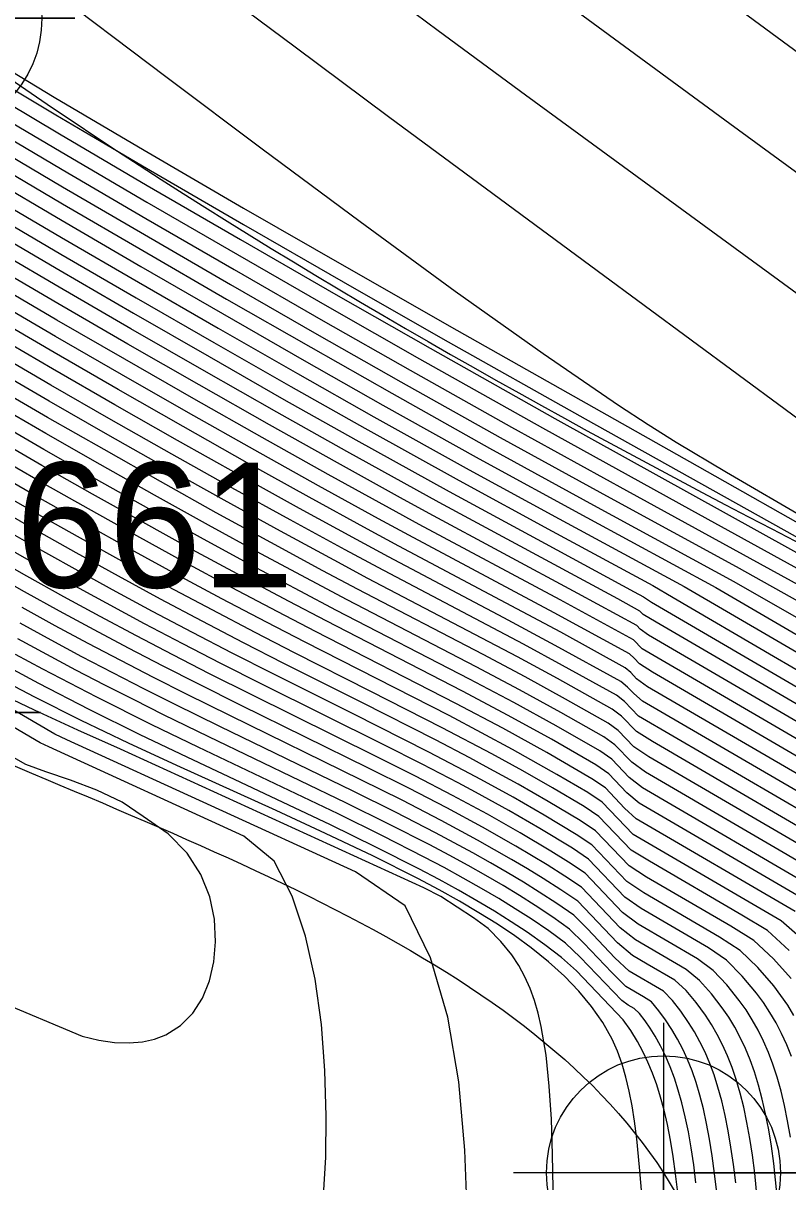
# Model space of a CAD drawing. Extents: x 2602990 to 2605851, y 618069 to 619180.
# Drawn here: x 2604262.59 to 2604277.9, y 618231.03 to 618254.23 of the extents above; entities that cross this region are included whole.
import ezdxf

# ---------------------------------------------------------------- set-up
doc = ezdxf.new("R2010")
doc.units = 0
for name, color, linetype in [('DTM Contours Major', 7, 'Continuous'), ('DTM Contours Minor', 7, 'Continuous'), ('Exist DTM Breakline', 7, 'Continuous'), ('Exist DTM Breakline Cogo Number', 7, 'Continuous'), ('Exist DTM Breakline Cogo Point CELL', 7, 'Continuous'), ('Exist DTM Breakline Underwater', 7, 'Continuous'), ('Exist DTM Breakline Underwater Cogo Point CELL', 7, 'Continuous')]:
    doc.layers.add(name, color=color, linetype=linetype)

# ---------------------------------------------------------------- blocks, each defined once
blk = doc.blocks.new('EXIST DTM BREAKLINE COGO POINT')
at = {"layer": 'Exist DTM Breakline Cogo Point CELL'}
blk.add_lwpolyline([(0, 0.06), (0, -0.06), (0, 0), (0.06, 0), (-0.06, 0)], dxfattribs=at)
blk.add_circle((0, 0), 0.04688, dxfattribs=at)
blk = doc.blocks.new('EXIST DTM BREAKLINE UNDERWATER COGO POINT')
at = {"layer": 'Exist DTM Breakline Underwater Cogo Point CELL'}
blk.add_lwpolyline([(0, 0.06), (0, -0.06), (0, 0), (0.06, 0), (-0.06, 0)], dxfattribs=at)
blk.add_circle((0, 0), 0.04688, dxfattribs=at)

msp = doc.modelspace()

# ---------------------------------------------------------------- linework, layer by layer
at = {"layer": 'DTM Contours Major'}
for points in [[(2604260.179, 618257.149), (2604262.948, 618255.05), (2604265.474, 618253.136), (2604267.38, 618251.707), (2604269.337, 618250.256), (2604271.244, 618248.864), (2604273.003, 618247.611), (2604274.514, 618246.577), (2604275.105, 618246.192), (2604275.666, 618245.84), (2604276.671, 618245.236), (2604278.318, 618244.274), (2604282.185, 618242.038), (2604284.181, 618240.871), (2604286.055, 618239.75), (2604287.822, 618238.647)], [(2604261.408, 618250.743), (2604263.349, 618249.604), (2604264.857, 618248.728), (2604266.409, 618247.835), (2604267.953, 618246.953), (2604269.436, 618246.116), (2604271.32, 618245.068), (2604273.182, 618244.056), (2604275.198, 618242.967), (2604275.603, 618242.728), (2604277.616, 618241.557), (2604282.02, 618238.992)], [(2604279.161, 618237.183), (2604275.12, 618239.538), (2604274.821, 618239.739), (2604274.507, 618240.067), (2604274.304, 618240.216), (2604273.453, 618240.695), (2604272.645, 618241.138), (2604271.801, 618241.586), (2604269.288, 618242.898), (2604268.593, 618243.266), (2604267.549, 618243.83), (2604266.46, 618244.427), (2604265.343, 618245.05), (2604264.213, 618245.689), (2604263.083, 618246.335), (2604261.199, 618247.429)], [(2604277.952, 618231.928), (2604277.897, 618232.251), (2604277.835, 618232.557), (2604277.765, 618232.848), (2604277.688, 618233.124), (2604277.602, 618233.386), (2604277.512, 618233.624), (2604277.413, 618233.851), (2604277.306, 618234.068), (2604277.19, 618234.274), (2604277.064, 618234.473), (2604276.93, 618234.663), (2604276.68, 618234.973), (2604276.405, 618235.265), (2604276.092, 618235.497), (2604274.906, 618236.188), (2604274.591, 618236.425), (2604273.842, 618237.21), (2604273.512, 618237.431), (2604273.16, 618237.65), (2604272.543, 618238.017), (2604271.888, 618238.389), (2604271.187, 618238.767), (2604270.445, 618239.152), (2604269.662, 618239.546), (2604267.17, 618240.779), (2604266.323, 618241.204), (2604265.593, 618241.578), (2604264.866, 618241.959), (2604264.138, 618242.347), (2604263.407, 618242.745), (2604262.669, 618243.155), (2604261.472, 618243.833)], [(2604268.605, 618230.758), (2604268.653, 618231.527), (2604268.661, 618232.349), (2604268.635, 618233.26), (2604268.565, 618234.183), (2604268.44, 618235.089), (2604268.249, 618235.953), (2604267.979, 618236.748), (2604267.621, 618237.448), (2604267.014, 618237.953), (2604263.107, 618239.74), (2604262.932, 618239.823), (2604262.056, 618240.331)]]:
    msp.add_lwpolyline(points, dxfattribs=at)
at = {"layer": 'DTM Contours Minor'}
for points in [[(2604239.006, 618273.997), (2604240.282, 618273.187), (2604242.59, 618271.696), (2604247.877, 618268.266), (2604249.849, 618266.968), (2604251.856, 618265.626), (2604252.829, 618264.967), (2604254.212, 618264.017), (2604255.491, 618263.124), (2604257.33, 618261.816), (2604258.828, 618260.729), (2604260.288, 618259.646), (2604261.804, 618258.495), (2604264.389, 618256.504), (2604266.351, 618255.015), (2604268.041, 618253.749), (2604269.908, 618252.36), (2604274.081, 618249.275), (2604278.788, 618245.807), (2604281.219, 618244.021), (2604283.52, 618242.338), (2604285.581, 618240.843), (2604287.292, 618239.619)], [(2604262.478, 618265.805), (2604263.543, 618264.991), (2604264.556, 618264.192), (2604265.578, 618263.358), (2604268.161, 618261.191), (2604268.8, 618260.665), (2604269.481, 618260.115), (2604270.568, 618259.259), (2604271.743, 618258.357), (2604272.995, 618257.412), (2604274.314, 618256.429), (2604277.108, 618254.371), (2604280.337, 618251.996), (2604281.951, 618250.795), (2604283.53, 618249.598), (2604285.051, 618248.419), (2604286.487, 618247.266)], [(2604261.582, 618263.865), (2604262.75, 618262.974), (2604263.516, 618262.373), (2604264.709, 618261.415), (2604266.749, 618259.748), (2604267.334, 618259.277), (2604267.958, 618258.782), (2604269.172, 618257.84), (2604270.508, 618256.825), (2604271.949, 618255.746), (2604273.479, 618254.612), (2604276.743, 618252.218), (2604280.507, 618249.463), (2604282.356, 618248.097), (2604284.127, 618246.772), (2604285.776, 618245.51), (2604287.262, 618244.337)], [(2604262.591, 618260.478), (2604263.94, 618259.414), (2604265.348, 618258.297), (2604266.426, 618257.454), (2604267.768, 618256.427), (2604269.267, 618255.299), (2604270.902, 618254.082), (2604272.65, 618252.792), (2604276.401, 618250.046), (2604280.719, 618246.893), (2604282.801, 618245.365), (2604284.743, 618243.926), (2604286.479, 618242.619)], [(2604261.471, 618253.799), (2604263.212, 618252.745), (2604265.017, 618251.68), (2604267.007, 618250.524), (2604269.115, 618249.314), (2604271.277, 618248.082), (2604276.087, 618245.365), (2604278.658, 618243.913), (2604280.779, 618242.7), (2604282.815, 618241.512), (2604284.681, 618240.386), (2604286.293, 618239.357)], [(2604261.604, 618253.374), (2604263.245, 618252.393), (2604265.065, 618251.323), (2604267.005, 618250.196), (2604269.002, 618249.047), (2604270.997, 618247.91), (2604273.846, 618246.303), (2604278.726, 618243.573), (2604280.709, 618242.447), (2604282.643, 618241.32), (2604284.432, 618240.23), (2604285.982, 618239.219), (2604287.196, 618238.326)], [(2604261.739, 618252.948), (2604263.321, 618252.008), (2604265.078, 618250.977), (2604266.946, 618249.893), (2604268.856, 618248.795), (2604270.744, 618247.719), (2604273.238, 618246.315), (2604278.691, 618243.288), (2604280.572, 618242.225), (2604282.425, 618241.145), (2604284.151, 618240.087), (2604285.652, 618239.09), (2604286.829, 618238.194)], [(2604261.655, 618252.654), (2604263.355, 618251.647), (2604265.069, 618250.644), (2604266.882, 618249.593), (2604268.725, 618248.533), (2604270.531, 618247.505), (2604272.988, 618246.125), (2604275.975, 618244.476), (2604278.614, 618243.021), (2604280.408, 618242.011), (2604282.187, 618240.974), (2604283.854, 618239.946), (2604285.31, 618238.965), (2604286.458, 618238.068)], [(2604261.502, 618252.402), (2604263.372, 618251.296), (2604265.049, 618250.316), (2604266.815, 618249.294), (2604268.6, 618248.268), (2604270.338, 618247.28), (2604272.369, 618246.139), (2604274.669, 618244.87), (2604278.518, 618242.761), (2604280.127, 618241.83), (2604281.876, 618240.812), (2604283.55, 618239.803), (2604284.963, 618238.84), (2604286.084, 618237.946)], [(2604261.881, 618251.834), (2604263.379, 618250.952), (2604265.022, 618249.993), (2604266.743, 618248.997), (2604268.476, 618248.003), (2604270.154, 618247.049), (2604272.144, 618245.933), (2604274.346, 618244.723), (2604276.866, 618243.35), (2604278.318, 618242.537), (2604281.58, 618240.636), (2604283.244, 618239.656), (2604284.614, 618238.713), (2604285.709, 618237.825), (2604285.941, 618237.603), (2604286.138, 618237.461)], [(2604261.685, 618251.608), (2604263.379, 618250.611), (2604264.988, 618249.673), (2604266.666, 618248.703), (2604268.35, 618247.738), (2604269.974, 618246.816), (2604271.93, 618245.721), (2604274.013, 618244.579), (2604276.823, 618243.052), (2604278.117, 618242.308), (2604282.933, 618239.5), (2604284.264, 618238.583), (2604285.331, 618237.705), (2604285.578, 618237.465), (2604285.807, 618237.304), (2604286.11, 618237.128)], [(2604261.918, 618251.128), (2604263.373, 618250.273), (2604264.949, 618249.356), (2604266.585, 618248.411), (2604268.221, 618247.475), (2604269.795, 618246.582), (2604271.724, 618245.505), (2604273.879, 618244.328), (2604276.458, 618242.926), (2604282.623, 618239.335), (2604283.916, 618238.45), (2604284.954, 618237.585), (2604285.214, 618237.328), (2604285.485, 618237.145), (2604285.791, 618236.965), (2604285.886, 618236.867), (2604285.959, 618236.689), (2604285.991, 618236.59), (2604286.027, 618236.354), (2604286.045, 618236.21), (2604286.089, 618236.073)], [(2604261.93, 618250.778), (2604263.363, 618249.937), (2604264.905, 618249.041), (2604266.499, 618248.122), (2604268.088, 618247.213), (2604269.616, 618246.348), (2604271.521, 618245.287), (2604273.324, 618244.304), (2604275.824, 618242.948), (2604282.318, 618239.164)], [(2604261.114, 618250.573), (2604263.333, 618249.272), (2604264.805, 618248.418), (2604266.315, 618247.55), (2604267.814, 618246.695), (2604269.254, 618245.883), (2604271.12, 618244.849), (2604273.042, 618243.808), (2604274.827, 618242.845), (2604275.009, 618242.741), (2604275.172, 618242.634), (2604281.724, 618238.815)], [(2604281.433, 618238.639), (2604275.265, 618242.232), (2604275.003, 618242.39), (2604274.941, 618242.455), (2604274.496, 618242.701), (2604270.921, 618244.63), (2604269.07, 618245.652), (2604267.672, 618246.439), (2604266.217, 618247.267), (2604264.749, 618248.109), (2604263.313, 618248.941), (2604261.077, 618250.252)], [(2604281.143, 618238.458), (2604275.115, 618241.972), (2604274.946, 618242.097), (2604274.876, 618242.168), (2604273.697, 618242.811), (2604270.72, 618244.411), (2604270.147, 618244.724), (2604268.885, 618245.422), (2604267.528, 618246.184), (2604266.116, 618246.985), (2604264.69, 618247.802), (2604263.291, 618248.611), (2604261.041, 618249.929)], [(2604280.856, 618238.279), (2604274.985, 618241.701), (2604274.809, 618241.882), (2604273.345, 618242.679), (2604270.519, 618244.193), (2604269.928, 618244.514), (2604268.698, 618245.192), (2604267.381, 618245.93), (2604266.012, 618246.705), (2604264.629, 618247.497), (2604263.267, 618248.283), (2604261.006, 618249.606)], [(2604280.571, 618238.098), (2604275.19, 618241.233), (2604274.93, 618241.403), (2604274.823, 618241.515), (2604274.734, 618241.6), (2604273.226, 618242.422), (2604270.317, 618243.975), (2604269.708, 618244.305), (2604268.509, 618244.964), (2604267.231, 618245.677), (2604265.906, 618246.427), (2604264.565, 618247.193), (2604263.241, 618247.956), (2604261.299, 618249.09)], [(2604280.287, 618237.915), (2604275.089, 618240.944), (2604274.874, 618241.104), (2604274.759, 618241.225), (2604274.646, 618241.324), (2604273.356, 618242.032), (2604271.825, 618242.849), (2604270.113, 618243.759), (2604269.486, 618244.097), (2604268.32, 618244.736), (2604267.08, 618245.426), (2604265.797, 618246.149), (2604264.498, 618246.89), (2604263.213, 618247.63), (2604261.278, 618248.758)], [(2604280.004, 618237.736), (2604274.993, 618240.652), (2604274.819, 618240.806), (2604274.694, 618240.936), (2604274.558, 618241.048), (2604273.245, 618241.771), (2604272.213, 618242.324), (2604269.909, 618243.542), (2604269.264, 618243.888), (2604268.128, 618244.509), (2604266.927, 618245.175), (2604265.686, 618245.873), (2604264.43, 618246.588), (2604263.183, 618247.305), (2604261.258, 618248.426)], [(2604279.722, 618237.549), (2604274.914, 618240.354), (2604274.634, 618240.645), (2604274.472, 618240.771), (2604273.392, 618241.371), (2604272.611, 618241.793), (2604269.703, 618243.327), (2604269.042, 618243.681), (2604267.936, 618244.282), (2604266.773, 618244.925), (2604265.573, 618245.598), (2604264.359, 618246.287), (2604263.151, 618246.98), (2604261.238, 618248.094)], [(2604279.441, 618237.367), (2604275.191, 618239.844), (2604274.869, 618240.046), (2604274.572, 618240.355), (2604274.387, 618240.494), (2604273.289, 618241.107), (2604272.489, 618241.539), (2604269.496, 618243.112), (2604268.818, 618243.473), (2604267.743, 618244.056), (2604266.617, 618244.676), (2604265.459, 618245.324), (2604264.287, 618245.988), (2604263.118, 618246.657), (2604261.218, 618247.762)], [(2604278.881, 618236.997), (2604275.05, 618239.231), (2604274.775, 618239.432), (2604274.441, 618239.779), (2604274.221, 618239.938), (2604273.358, 618240.427), (2604272.531, 618240.881), (2604271.664, 618241.341), (2604269.079, 618242.684), (2604268.368, 618243.06), (2604267.354, 618243.604), (2604266.303, 618244.179), (2604265.226, 618244.778), (2604264.137, 618245.391), (2604263.047, 618246.013), (2604261.18, 618247.096)], [(2604278.603, 618236.813), (2604274.989, 618238.92), (2604274.726, 618239.125), (2604274.379, 618239.49), (2604274.14, 618239.66), (2604273.263, 618240.159), (2604272.418, 618240.624), (2604271.527, 618241.096), (2604268.869, 618242.471), (2604268.142, 618242.853), (2604267.159, 618243.379), (2604266.144, 618243.932), (2604265.108, 618244.506), (2604264.06, 618245.094), (2604263.01, 618245.692), (2604261.161, 618246.763)], [(2604278.324, 618236.627), (2604274.923, 618238.609), (2604274.68, 618238.819), (2604274.315, 618239.202), (2604274.059, 618239.381), (2604273.17, 618239.891), (2604272.306, 618240.367), (2604271.391, 618240.852), (2604268.659, 618242.259), (2604267.916, 618242.647), (2604266.963, 618243.154), (2604265.985, 618243.684), (2604264.989, 618244.234), (2604263.982, 618244.798), (2604262.971, 618245.372), (2604261.553, 618246.191)], [(2604278.047, 618236.443), (2604274.865, 618238.296), (2604274.634, 618238.513), (2604274.248, 618238.916), (2604273.979, 618239.102), (2604273.077, 618239.623), (2604272.195, 618240.111), (2604271.255, 618240.608), (2604268.447, 618242.046), (2604267.689, 618242.44), (2604266.767, 618242.929), (2604265.825, 618243.438), (2604264.869, 618243.963), (2604263.902, 618244.503), (2604262.931, 618245.053), (2604261.542, 618245.853)], [(2604278.248, 618235.834), (2604277.77, 618236.256), (2604274.808, 618237.982), (2604274.181, 618238.629), (2604273.9, 618238.823), (2604273.276, 618239.189), (2604272.391, 618239.687), (2604271.769, 618240.023), (2604271.119, 618240.364), (2604268.236, 618241.834), (2604267.462, 618242.234), (2604266.571, 618242.704), (2604265.666, 618243.191), (2604264.748, 618243.693), (2604263.822, 618244.208), (2604262.889, 618244.735), (2604261.531, 618245.516)], [(2604277.93, 618235.664), (2604277.495, 618236.064), (2604276.977, 618236.372), (2604275.129, 618237.448), (2604274.762, 618237.668), (2604274.116, 618238.343), (2604273.822, 618238.544), (2604273.191, 618238.918), (2604272.596, 618239.257), (2604271.974, 618239.598), (2604270.983, 618240.121), (2604269.551, 618240.85), (2604268.023, 618241.623), (2604267.235, 618242.028), (2604266.375, 618242.479), (2604265.506, 618242.944), (2604264.627, 618243.423), (2604263.74, 618243.915), (2604262.847, 618244.417), (2604261.519, 618245.179)], [(2604277.969, 618235.099), (2604277.615, 618235.493), (2604277.221, 618235.866), (2604276.757, 618236.152), (2604275.074, 618237.133), (2604274.722, 618237.355), (2604274.05, 618238.058), (2604273.744, 618238.265), (2604273.106, 618238.646), (2604272.501, 618238.992), (2604271.865, 618239.342), (2604271.534, 618239.52), (2604270.848, 618239.878), (2604269.376, 618240.624), (2604267.81, 618241.411), (2604267.007, 618241.822), (2604266.179, 618242.254), (2604265.345, 618242.698), (2604264.505, 618243.154), (2604263.658, 618243.621), (2604262.804, 618244.101), (2604261.508, 618244.842)], [(2604278.024, 618234.36), (2604277.899, 618234.566), (2604277.764, 618234.764), (2604277.62, 618234.955), (2604277.301, 618235.321), (2604276.948, 618235.666), (2604276.536, 618235.933), (2604275.018, 618236.818), (2604274.68, 618237.044), (2604273.98, 618237.775), (2604273.667, 618237.987), (2604273.022, 618238.375), (2604272.406, 618238.729), (2604271.757, 618239.087), (2604271.418, 618239.268), (2604270.713, 618239.635), (2604269.2, 618240.398), (2604267.597, 618241.2), (2604266.779, 618241.616), (2604265.984, 618242.029), (2604265.185, 618242.451), (2604264.383, 618242.885), (2604263.575, 618243.329), (2604262.759, 618243.785), (2604261.496, 618244.505)], [(2604277.972, 618233.539), (2604277.878, 618233.775), (2604277.775, 618233.999), (2604277.664, 618234.214), (2604277.543, 618234.421), (2604277.413, 618234.619), (2604277.274, 618234.809), (2604276.989, 618235.147), (2604276.676, 618235.466), (2604276.315, 618235.714), (2604274.963, 618236.503), (2604274.637, 618236.733), (2604273.91, 618237.491), (2604273.589, 618237.708), (2604272.939, 618238.104), (2604272.313, 618238.465), (2604271.65, 618238.831), (2604271.302, 618239.017), (2604270.578, 618239.393), (2604269.817, 618239.779), (2604267.384, 618240.989), (2604266.551, 618241.41), (2604265.788, 618241.804), (2604265.025, 618242.205), (2604264.261, 618242.616), (2604263.491, 618243.037), (2604262.714, 618243.469), (2604261.484, 618244.169)], [(2604277.72, 618230.415), (2604277.619, 618231.397), (2604277.571, 618231.746), (2604277.518, 618232.076), (2604277.457, 618232.39), (2604277.39, 618232.686), (2604277.316, 618232.967), (2604277.234, 618233.233), (2604277.147, 618233.474), (2604277.052, 618233.703), (2604276.949, 618233.92), (2604276.838, 618234.128), (2604276.718, 618234.326), (2604276.589, 618234.516), (2604276.371, 618234.797), (2604276.134, 618235.064), (2604275.868, 618235.281), (2604274.849, 618235.876), (2604274.545, 618236.119), (2604273.768, 618236.929), (2604273.434, 618237.154), (2604273.081, 618237.376), (2604272.457, 618237.751), (2604271.789, 618238.131), (2604271.073, 618238.517), (2604270.312, 618238.911), (2604269.508, 618239.313), (2604266.956, 618240.568), (2604266.095, 618240.998), (2604265.398, 618241.353), (2604264.706, 618241.713), (2604264.016, 618242.079), (2604263.323, 618242.454), (2604262.623, 618242.84), (2604261.459, 618243.497)], [(2604277.336, 618230.196), (2604277.238, 618231.206), (2604277.191, 618231.564), (2604277.139, 618231.902), (2604277.081, 618232.222), (2604277.017, 618232.524), (2604276.946, 618232.809), (2604276.867, 618233.079), (2604276.784, 618233.323), (2604276.693, 618233.553), (2604276.595, 618233.773), (2604276.489, 618233.981), (2604276.374, 618234.179), (2604276.251, 618234.369), (2604276.065, 618234.622), (2604275.863, 618234.862), (2604275.641, 618235.067), (2604275.087, 618235.389), (2604274.789, 618235.563), (2604274.494, 618235.816), (2604273.696, 618236.651), (2604273.356, 618236.877), (2604273.002, 618237.104), (2604272.692, 618237.295), (2604272.371, 618237.486), (2604271.692, 618237.873), (2604270.96, 618238.268), (2604270.179, 618238.67), (2604269.355, 618239.082), (2604266.742, 618240.358), (2604265.866, 618240.792), (2604265.203, 618241.128), (2604264.547, 618241.467), (2604263.894, 618241.811), (2604263.238, 618242.164), (2604262.577, 618242.527)], [(2604276.857, 618231.014), (2604276.812, 618231.38), (2604276.762, 618231.726), (2604276.706, 618232.053), (2604276.645, 618232.361), (2604276.577, 618232.651), (2604276.502, 618232.924), (2604276.423, 618233.171), (2604276.337, 618233.404), (2604276.243, 618233.625), (2604276.142, 618233.834), (2604276.033, 618234.034), (2604275.915, 618234.224), (2604275.759, 618234.447), (2604275.591, 618234.659), (2604275.41, 618234.852), (2604274.726, 618235.252), (2604274.44, 618235.516), (2604273.889, 618236.094), (2604273.615, 618236.372), (2604273.277, 618236.602), (2604272.922, 618236.833), (2604272.61, 618237.028), (2604272.285, 618237.223), (2604271.947, 618237.42), (2604271.595, 618237.618), (2604270.847, 618238.021), (2604270.048, 618238.431), (2604269.203, 618238.851), (2604266.528, 618240.148), (2604265.637, 618240.587), (2604265.009, 618240.903), (2604264.389, 618241.221), (2604263.772, 618241.544), (2604263.154, 618241.874), (2604262.531, 618242.214)], [(2604276.478, 618230.821), (2604276.435, 618231.196), (2604276.387, 618231.55), (2604276.334, 618231.883), (2604276.276, 618232.197), (2604276.211, 618232.492), (2604276.139, 618232.769), (2604276.064, 618233.02), (2604275.983, 618233.255), (2604275.893, 618233.478), (2604275.797, 618233.69), (2604275.692, 618233.891), (2604275.58, 618234.082), (2604275.454, 618234.273), (2604275.318, 618234.457), (2604275.174, 618234.635), (2604275.015, 618234.735), (2604274.659, 618234.944), (2604274.38, 618235.224), (2604273.819, 618235.811), (2604273.533, 618236.092), (2604273.197, 618236.328), (2604272.842, 618236.564), (2604272.528, 618236.762), (2604272.2, 618236.961), (2604271.857, 618237.162), (2604271.499, 618237.364), (2604271.125, 618237.569), (2604270.735, 618237.776), (2604269.917, 618238.194), (2604269.051, 618238.622), (2604266.313, 618239.94), (2604265.406, 618240.383), (2604264.814, 618240.679), (2604264.23, 618240.976), (2604263.65, 618241.277), (2604263.07, 618241.585), (2604262.486, 618241.901)], [(2604275.697, 618230.82), (2604275.653, 618231.191), (2604275.604, 618231.54), (2604275.55, 618231.868), (2604275.49, 618232.177), (2604275.424, 618232.467), (2604275.354, 618232.728), (2604275.277, 618232.974), (2604275.193, 618233.207), (2604275.1, 618233.428), (2604275, 618233.639), (2604274.89, 618233.841), (2604274.755, 618234.061), (2604274.607, 618234.273), (2604273.67, 618235.254), (2604273.367, 618235.524), (2604273.036, 618235.777), (2604272.681, 618236.028), (2604272.364, 618236.238), (2604272.03, 618236.448), (2604271.677, 618236.658), (2604271.307, 618236.869), (2604270.919, 618237.083), (2604270.513, 618237.298), (2604269.657, 618237.733), (2604268.748, 618238.176), (2604265.879, 618239.531), (2604264.937, 618239.983), (2604263.913, 618240.49), (2604262.907, 618241.008), (2604261.889, 618241.554)], [(2604276.062, 618231.009), (2604276.016, 618231.371), (2604275.966, 618231.712), (2604275.91, 618232.032), (2604275.848, 618232.333), (2604275.78, 618232.615), (2604275.708, 618232.87), (2604275.63, 618233.11), (2604275.545, 618233.336), (2604275.452, 618233.551), (2604275.351, 618233.755), (2604275.242, 618233.949), (2604275.145, 618234.105), (2604275.042, 618234.257), (2604274.932, 618234.404), (2604274.822, 618234.502), (2604274.705, 618234.569), (2604274.581, 618234.659), (2604273.746, 618235.532), (2604273.45, 618235.812), (2604273.116, 618236.054), (2604272.761, 618236.295), (2604272.446, 618236.499), (2604272.114, 618236.703), (2604271.767, 618236.907), (2604271.403, 618237.114), (2604271.022, 618237.322), (2604270.624, 618237.533), (2604269.787, 618237.96), (2604268.899, 618238.396), (2604266.097, 618239.733), (2604265.173, 618240.181), (2604264.072, 618240.732), (2604263.529, 618241.011), (2604262.988, 618241.296), (2604262.442, 618241.589)], [(2604275.043, 618230.023), (2604274.934, 618231.327), (2604274.875, 618231.894), (2604274.83, 618232.245), (2604274.782, 618232.554), (2604274.726, 618232.847), (2604274.661, 618233.125), (2604274.583, 618233.39), (2604274.491, 618233.645), (2604274.382, 618233.891), (2604274.196, 618234.224), (2604273.974, 618234.544), (2604273.716, 618234.852), (2604273.43, 618235.149), (2604273.111, 618235.436), (2604272.764, 618235.714), (2604272.435, 618235.954), (2604272.086, 618236.189), (2604271.717, 618236.42), (2604271.328, 618236.649), (2604270.92, 618236.876), (2604270.493, 618237.103), (2604269.596, 618237.555), (2604268.646, 618238.008), (2604267.662, 618238.462), (2604265.67, 618239.367), (2604264.701, 618239.815), (2604263.753, 618240.27), (2604262.825, 618240.734), (2604261.891, 618241.223)], [(2604271.486, 618230.275), (2604271.437, 618231.668), (2604271.318, 618233.033), (2604271.098, 618234.329), (2604270.75, 618235.516), (2604270.242, 618236.555), (2604269.249, 618237.239), (2604263.469, 618239.879), (2604263.229, 618239.994), (2604262.044, 618240.681)], [(2604273.235, 618229.208), (2604273.191, 618231.58), (2604273.167, 618232.286), (2604273.126, 618232.95), (2604273.061, 618233.569), (2604272.964, 618234.142), (2604272.902, 618234.407), (2604272.829, 618234.661), (2604272.742, 618234.904), (2604272.639, 618235.137), (2604272.519, 618235.36), (2604272.379, 618235.573), (2604272.159, 618235.844), (2604271.903, 618236.102), (2604271.608, 618236.32), (2604270.954, 618236.745), (2604270.615, 618236.918), (2604264.541, 618239.694), (2604263.689, 618240.073), (2604263.253, 618240.271), (2604262.819, 618240.473), (2604262.386, 618240.681)], [(2604262.053, 618234.666), (2604263.774, 618233.946), (2604264.112, 618233.868), (2604264.425, 618233.824), (2604264.716, 618233.814), (2604264.982, 618233.836), (2604265.226, 618233.89), (2604265.447, 618233.975), (2604265.744, 618234.162), (2604265.989, 618234.41), (2604266.181, 618234.711), (2604266.321, 618235.056), (2604266.408, 618235.435), (2604266.444, 618235.839), (2604266.422, 618236.287), (2604266.329, 618236.74), (2604266.153, 618237.185), (2604265.88, 618237.609), (2604265.5, 618237.999), (2604264.999, 618238.342), (2604264.574, 618238.634), (2604264.069, 618238.874), (2604263.542, 618239.072), (2604263.05, 618239.241), (2604262.651, 618239.389), (2604262.402, 618239.529)]]:
    msp.add_lwpolyline(points, dxfattribs=at)
at = {"layer": 'Exist DTM Breakline'}
msp.add_spline([(2604056.195, 618608.101), (2604070.612, 618564.846), (2604060.948, 618498.617), (2604052.223, 618447.183), (2604051.568, 618445.166), (2604051.779, 618438.355), (2604056.316, 618420.051), (2604056.045, 618414.227), (2604060.112, 618404.174), (2604065.814, 618393.977), (2604079.591, 618374.932), (2604102.645, 618354.376), (2604129.573, 618330.438), (2604185.644, 618288.739), (2604229.181, 618260.22), (2604259.941, 618240.43), (2604275.412, 618231.212), (2604276.014, 618212.47)], degree=3, dxfattribs=at)
at = {"layer": 'Exist DTM Breakline Underwater'}
msp.add_spline([(2604068.235, 618404.026), (2604081.862, 618390.481), (2604106.657, 618363.116), (2604137.711, 618338.436), (2604184.389, 618299.643), (2604239.062, 618271.475), (2604260.626, 618254.325), (2604289.805, 618238.046)], degree=3, dxfattribs=at)

# ---------------------------------------------------------------- block references
at = {"layer": 'Exist DTM Breakline Cogo Point CELL', "xscale": 50, "yscale": 50}
for p in [(2604259.941, 618240.43), (2604275.412, 618231.212)]:
    msp.add_blockref('EXIST DTM BREAKLINE COGO POINT', p, dxfattribs=at)
at = {"layer": 'Exist DTM Breakline Underwater Cogo Point CELL', "xscale": 50, "yscale": 50}
msp.add_blockref('EXIST DTM BREAKLINE UNDERWATER COGO POINT', (2604260.626, 618254.325), dxfattribs=at)

# ---------------------------------------------------------------- texts
at = {"layer": 'Exist DTM Breakline Cogo Number'}
msp.add_text('661', height=2.5, dxfattribs=at).set_placement((2604262.441, 618242.93))

doc.saveas('drawing.dxf')
